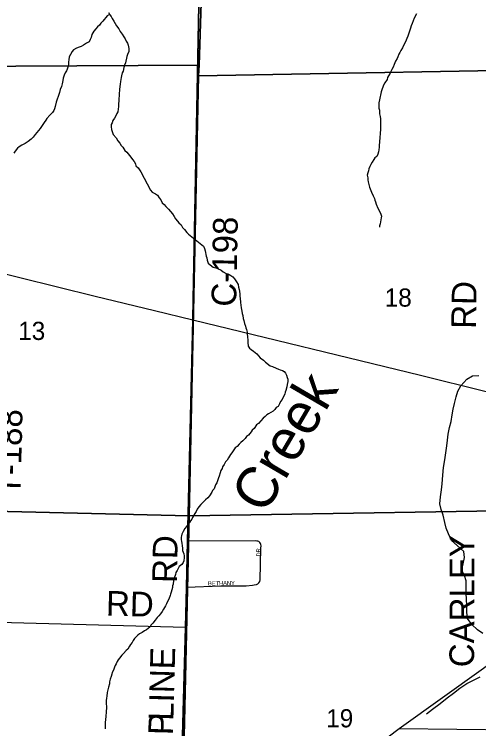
# Model space of a CAD drawing. Extents: x 1588073 to 2013523, y 1090242 to 1357120.
# Drawn here: x 1810221 to 1815860, y 1231039 to 1239721 of the extents above; entities that cross this region are included whole.
import ezdxf

# ---------------------------------------------------------------- set-up
doc = ezdxf.new("R2010")
doc.units = 0
for name, color, linetype in [('GM_X_County_Road', 7, 'Continuous'), ('GM_X_County_Road_Text', 7, 'Continuous'), ('GM_X_Interstate_Route', 7, 'Continuous'), ('GM_X_Minor_River', 7, 'Continuous'), ('GM_X_Minor_River_Text', 7, 'Continuous'), ('GM_X_Section', 7, 'Continuous'), ('GM_X_Section_Text', 7, 'Continuous'), ('GM_X_Township', 7, 'Continuous'), ('GM_X_Township_Road', 7, 'Continuous'), ('GM_X_Township_Road_Text', 7, 'Continuous'), ('GM_X_Township_Subdivision', 7, 'Continuous'), ('GM_X_Township_Subdivision_Text', 7, 'Continuous'), ('GM_X_US_Route', 7, 'Continuous')]:
    doc.layers.add(name, color=color, linetype=linetype)

msp = doc.modelspace()

# ---------------------------------------------------------------- linework, layer by layer
at = {"layer": 'GM_X_County_Road'}
for points in [[(1812394.7, 1236257.8), (1812470.9, 1240258.3)], [(1812332.2, 1233647.5), (1812389.9, 1236007.7), (1812394.7, 1236257.8)], [(1812294.3, 1232116.5), (1812298.6, 1232275.3), (1812310.4, 1232757.7), (1812324.1, 1233316.7), (1812332.2, 1233647.5)], [(1812212.5, 1229047), (1812294.3, 1232116.5)], [(1814895.7, 1231041.5), (1816295.9, 1231026.1), (1820037.2, 1231138.2), (1822397.6, 1231176.1), (1822544, 1231159.8), (1822713.9, 1231105.1), (1823174.2, 1231128.5), (1823644.2, 1231133.7), (1823903.7, 1231166.1), (1825222.2, 1231233.3), (1827893.8, 1231262.6)]]:
    msp.add_lwpolyline(points, dxfattribs=at)
at = {"layer": 'GM_X_Interstate_Route'}
msp.add_lwpolyline([(1803921.3, 1238312.7), (1804043.4, 1238263.4), (1805058.6, 1237889.5), (1806385.8, 1237483.6), (1807153.2, 1237292.6), (1807255.1, 1237267), (1809826, 1236635.8), (1811204.6, 1236296.8), (1811922.8, 1236120.9), (1812389.9, 1236007.7), (1815154.9, 1235335.1), (1815934.8, 1235141.8), (1817359, 1234792.9), (1818064, 1234608.7), (1818464, 1234495.1), (1818935.1, 1234349.5), (1819197.3, 1234267.7)], dxfattribs=at)
at = {"layer": 'GM_X_Minor_River'}
for points in [[(1811377.2, 1239719.7), (1811349.3, 1239703.3), (1811295.9, 1239636), (1811271.3, 1239612.4), (1811254.9, 1239590.6), (1811232.4, 1239566.9), (1811211.9, 1239545.2), (1811187.3, 1239517.5), (1811174.9, 1239497.6), (1811164.4, 1239475.7), (1811153.7, 1239437.7), (1811143.3, 1239415.8), (1811128.7, 1239387.9), (1811098.2, 1239368.4), (1811059.7, 1239347), (1811035.3, 1239331.4), (1811011, 1239321.8), (1810974.7, 1239310.5), (1810942.2, 1239291), (1810923.7, 1239267.2), (1810902.9, 1239231.4), (1810886.4, 1239203.6), (1810881.7, 1239169.5), (1810879.3, 1239143.4), (1810878.8, 1239115.3), (1810876.3, 1239089.2), (1810861.6, 1239053.3), (1810853.2, 1239033.4), (1810838.7, 1239009.6), (1810828.2, 1238981.6), (1810813.5, 1238945.7), (1810808.9, 1238915.6), (1810802.2, 1238875.6), (1810795.6, 1238845.6), (1810778.9, 1238805.7), (1810768.2, 1238769.7), (1810757.5, 1238735.7), (1810736.4, 1238675.8), (1810730, 1238653.8), (1810717, 1238601.8), (1810710.5, 1238573.8), (1810700, 1238551.9), (1810683.5, 1238528.1), (1810650.8, 1238494.5), (1810615.9, 1238453), (1810603.5, 1238433.1), (1810584.9, 1238405.3), (1810568.4, 1238383.6), (1810549.9, 1238355.8), (1810533.4, 1238332), (1810514.9, 1238310.2), (1810496.4, 1238286.4), (1810473.8, 1238258.7), (1810449.2, 1238229), (1810426.7, 1238205.3), (1810389.9, 1238173.9), (1810353.3, 1238150.4), (1810314.8, 1238131.1), (1810282.3, 1238109.6), (1810259.9, 1238093.9), (1810231.2, 1238058.3), (1810214.7, 1238034.5)], [(1811366.1, 1239741.2), (1811379.7, 1239714.8), (1811397.4, 1239694.4), (1811409, 1239672.1), (1811428.5, 1239637.5), (1811446.1, 1239609.1), (1811461.7, 1239582.6), (1811491.2, 1239543.9), (1811506.7, 1239513.5), (1811530.2, 1239480.8), (1811549.7, 1239446.3), (1811567.4, 1239421.9), (1811581, 1239395.5), (1811594.6, 1239371.1), (1811604.2, 1239344.8), (1811611.5, 1239304.5), (1811610.9, 1239268.3), (1811596.2, 1239234.4), (1811587.7, 1239206.4), (1811572.3, 1239132.3), (1811559.8, 1239104.4), (1811553.2, 1239074.4), (1811542.4, 1239030.4), (1811530, 1239010.6), (1811521.3, 1238974.5), (1811518.9, 1238954.5), (1811512, 1238904.3), (1811505.4, 1238872.3), (1811502.9, 1238842.2), (1811498.3, 1238808.1), (1811495.3, 1238751.9), (1811492.8, 1238727.8), (1811490.3, 1238701.8), (1811489.7, 1238663.6), (1811487.2, 1238637.5), (1811488.6, 1238601.3), (1811484, 1238569.2), (1811477.4, 1238537.2), (1811467, 1238515.3), (1811458.6, 1238495.4), (1811439.9, 1238459.5), (1811419.3, 1238431.8), (1811408.7, 1238401.8), (1811398.3, 1238381.9), (1811397.8, 1238351.8), (1811401.2, 1238321.6), (1811420.3, 1238260.9), (1811457.7, 1238220), (1811477.2, 1238185.5), (1811502.8, 1238154.8), (1811520.4, 1238126.4), (1811540.1, 1238107.9), (1811565.5, 1238065.2), (1811587.3, 1238046.7), (1811603, 1238026.3), (1811618.7, 1238003.9), (1811634.4, 1237983.5)], [(1815103.3, 1239728.8), (1815078.2, 1239672.9), (1815065.6, 1239643), (1815053, 1239609.1), (1815040.4, 1239579.2), (1815031.9, 1239553.2), (1815025.4, 1239527.2), (1815016.9, 1239503.3), (1815008.5, 1239481.3), (1815000, 1239457.4), (1814987.4, 1239425.4), (1814970.6, 1239385.6), (1814952, 1239351.8), (1814935.2, 1239311.9), (1814916.5, 1239280.1), (1814904.1, 1239258.2), (1814891.7, 1239238.3), (1814877, 1239204.4), (1814868.6, 1239184.5), (1814851.9, 1239150.6), (1814835.2, 1239110.8), (1814820.5, 1239078.9), (1814804, 1239051.1), (1814791.5, 1239027.2), (1814785.1, 1239005.2), (1814766.5, 1238975.4), (1814754, 1238953.5), (1814749.5, 1238927.5), (1814718.7, 1238887.9), (1814706.2, 1238862), (1814695.7, 1238836), (1814687.3, 1238816.1), (1814676.6, 1238780.1), (1814654.7, 1238680.1), (1814648.1, 1238646), (1814647.8, 1238625.9), (1814649.4, 1238605.8), (1814649, 1238581.7), (1814654.6, 1238555.4)], [(1814654.6, 1238555.4), (1814657.8, 1238511.1), (1814663.3, 1238480.9), (1814666.8, 1238452.7), (1814668.4, 1238426.5), (1814669.8, 1238396.4), (1814669.2, 1238360.2), (1814666.5, 1238324.1), (1814663.6, 1238271.9), (1814660.7, 1238223.7), (1814655.8, 1238171.5), (1814653, 1238125.3), (1814652.6, 1238105.2), (1814648.1, 1238075.2), (1814645.6, 1238049.1), (1814637.1, 1238021.1), (1814622.5, 1237993.3), (1814600.1, 1237975.6), (1814587.7, 1237955.8), (1814567.1, 1237926), (1814550.5, 1237896.1), (1814538, 1237872.3), (1814527.4, 1237842.3), (1814521, 1237820.3), (1814514.5, 1237796.3), (1814508, 1237768.3), (1814513.4, 1237734.1), (1814515, 1237707.9), (1814518.6, 1237683.7), (1814528.1, 1237653.4), (1814533.5, 1237619.1), (1814548.9, 1237580.6), (1814558.6, 1237560.3), (1814577.9, 1237515.8), (1814593.4, 1237481.3), (1814599, 1237461.1), (1814606.7, 1237440.8), (1814616.3, 1237412.5), (1814635.5, 1237365.9), (1814651.1, 1237337.5), (1814670.4, 1237292.9), (1814680, 1237268.6), (1814675.7, 1237248.6), (1814668.8, 1237200.5), (1814662.3, 1237174.5), (1814655.9, 1237152.5), (1814655.5, 1237132.4)], [(1811634.4, 1237983.5), (1811658, 1237954.9), (1811675.6, 1237930.5), (1811693.3, 1237904), (1811696.9, 1237879.8), (1811726.6, 1237857.2), (1811742.2, 1237830.7), (1811757.8, 1237806.3), (1811876.5, 1237583), (1811894.2, 1237560.6), (1811936, 1237539.7), (1811959.8, 1237523.1), (1811981.3, 1237490.6), (1811999, 1237466.1), (1812018.4, 1237429.6), (1812040.2, 1237411.1), (1812059.8, 1237384.6), (1812095.5, 1237353.8), (1812119, 1237323.1), (1812142.7, 1237296.6), (1812164.2, 1237266), (1812177.8, 1237237.6), (1812203.4, 1237209), (1812221.1, 1237188.6), (1812246.8, 1237162), (1812264.3, 1237129.5), (1812290, 1237104.9), (1812317.5, 1237070.2), (1812337.2, 1237049.7), (1812517.5, 1236903.6), (1812531.1, 1236875.2), (1812540.6, 1236844.9), (1812551.5, 1236782.3), (1812559.2, 1236760.1), (1812564.7, 1236731.8), (1812576.1, 1236695.5), (1812597.9, 1236674.9), (1812637.6, 1236650.1), (1812669.6, 1236641.4), (1812689.5, 1236631), (1812733.4, 1236610.1), (1812757.1, 1236591.5), (1812792.9, 1236570.8), (1812828.9, 1236560), (1812850.8, 1236545.6), (1812876.6, 1236531), (1812896.3, 1236508.5), (1812919.8, 1236469.9), (1812939.3, 1236439.4), (1812944.8, 1236407.1), (1812952.3, 1236376.8), (1812955.9, 1236356.6), (1812959.3, 1236320.4), (1812960.8, 1236292.2), (1812964.4, 1236270.1), (1812967.5, 1236217.7), (1812976.5, 1236155.3), (1812980.1, 1236135.1), (1812985.8, 1236114.9), (1812989.3, 1236084.7), (1812994.9, 1236060.4), (1813002.3, 1236026.1), (1813007.9, 1235999.9), (1813017.3, 1235963.5), (1813028.8, 1235933.2), (1813034.5, 1235911), (1813040.1, 1235888.8), (1813047.6, 1235858.5), (1813049.1, 1235828.3), (1813052.7, 1235808.1), (1813055.8, 1235753.8), (1813055.4, 1235733.7), (1813062.7, 1235687.3), (1813078.3, 1235664.9), (1813098.1, 1235648.5), (1813125.9, 1235625.8), (1813165.5, 1235596.9), (1813206.9, 1235547.9), (1813248.6, 1235519), (1813270.2, 1235494.5), (1813327.7, 1235449.2), (1813355.7, 1235440.6), (1813399.5, 1235419.7), (1813429.5, 1235409.1), (1813449.4, 1235400.6), (1813477.4, 1235392.1), (1813499.3, 1235379.6), (1813513, 1235359.2), (1813528.6, 1235334.8), (1813536.2, 1235308.5), (1813543.8, 1235286.3), (1813541.3, 1235258.2), (1813534.7, 1235222.1), (1813530.2, 1235194.1), (1813519.3, 1235150.1), (1813508.9, 1235128.2), (1813504.5, 1235106.1), (1813491.9, 1235078.2), (1813473.2, 1235040.4), (1813454.7, 1235014.6), (1813442.1, 1234988.8)], [(1815912.6, 1232198.4), (1815847.1, 1232241.9), (1815775.8, 1232305.5), (1815724.9, 1232378.8), (1815718.2, 1232455.3), (1815717.6, 1232537.8), (1815711, 1232614.3), (1815710.1, 1232680.6), (1815709.5, 1232761), (1815706.8, 1232835.4), (1815687.9, 1232902.1), (1815653, 1232973.1), (1815670.3, 1233043.1), (1815687.8, 1233121.2), (1815681, 1233193.7), (1815599.9, 1233265.6), (1815528.6, 1233325.2), (1815493.9, 1233406.2), (1815465, 1233477.2), (1815448.1, 1233545.8), (1815427.6, 1233632.6), (1815404.7, 1233701.4), (1815389.9, 1233774), (1815397.4, 1233856.3), (1815406.9, 1233940.5), (1815418.2, 1234014.7), (1815424.1, 1234119.1), (1815431.8, 1234215.4), (1815447.5, 1234307.6), (1815461.1, 1234393.7), (1815474.7, 1234477.9), (1815481.8, 1234544.1), (1815491.2, 1234618.3), (1815504.7, 1234698.4), (1815524.1, 1234774.4), (1815537.5, 1234852.6), (1815548.8, 1234920.7), (1815566.1, 1234992.7), (1815587.6, 1235070.7), (1815608.9, 1235140.6), (1815644.3, 1235206.3), (1815718, 1235285.3), (1815785, 1235326.2), (1815863.5, 1235330.8)], [(1813442.1, 1234988.8), (1813423.5, 1234956.9), (1813403.1, 1234941.2), (1813386.7, 1234919.5), (1813366.2, 1234897.7), (1813337.7, 1234880.2), (1813309.3, 1234864.6), (1813287, 1234853), (1813268.6, 1234833.2), (1813242.1, 1234811.6), (1813213.4, 1234782), (1813186.7, 1234748.4), (1813160.3, 1234730.8), (1813133.4, 1234687.1), (1813109, 1234669.4), (1813096.5, 1234647.6), (1813063.6, 1234606), (1813039.2, 1234590.4), (1813024.7, 1234564.5), (1812998.1, 1234536.9), (1812973.7, 1234519.3), (1812953.2, 1234495.5), (1812926.6, 1234467.9), (1812904.2, 1234452.2), (1812887.7, 1234426.4), (1812860.9, 1234392.8), (1812846.5, 1234372.9), (1812834.1, 1234353.1), (1812821.7, 1234331.2), (1812805.1, 1234303.4), (1812786.6, 1234281.6), (1812768, 1234249.8), (1812751.4, 1234222), (1812745, 1234202), (1812728.5, 1234176.2), (1812722, 1234150.2), (1812709.3, 1234110.2), (1812702.8, 1234088.2), (1812681.7, 1234026.3), (1812665.2, 1234002.5), (1812648.2, 1233954.6), (1812629.8, 1233932.9), (1812621.4, 1233912.9), (1812592.5, 1233869.3), (1812569.9, 1233845.6), (1812543.4, 1233821.9), (1812514.8, 1233794.3), (1812488.1, 1233762.7), (1812463.5, 1233735), (1812442.9, 1233707.3), (1812428.4, 1233679.4), (1812411.9, 1233655.6), (1812386.9, 1233607.8), (1812376.5, 1233585.9), (1812360.1, 1233566.1), (1812347.7, 1233546.3), (1812329.1, 1233522.5), (1812310.6, 1233496.7), (1812290.1, 1233473), (1812273.3, 1233435.1), (1812256.7, 1233405.3), (1812250.4, 1233385.3), (1812248, 1233365.3), (1812249.5, 1233337.1), (1812253.1, 1233312.9), (1812254.8, 1233292.8), (1812260.2, 1233262.5), (1812263.8, 1233234.3), (1812265.3, 1233206.2), (1812273, 1233185.9), (1812280.6, 1233163.7), (1812284.2, 1233141.5), (1812283.8, 1233119.4), (1812279.1, 1233079.3), (1812272.7, 1233059.3), (1812254.2, 1233035.5), (1812223.6, 1233010), (1812198.6, 1232960.2), (1812184.2, 1232938.4), (1812177.7, 1232914.4), (1812162.9, 1232870.4), (1812156.4, 1232842.4), (1812149.5, 1232796.3), (1812143.1, 1232774.3), (1812140.8, 1232754.3), (1812127.7, 1232698.3), (1812117.3, 1232676.3), (1812112.9, 1232656.3), (1812096.1, 1232614.4), (1812083.5, 1232584.5), (1812070.9, 1232556.6), (1812056.4, 1232530.8), (1812033.6, 1232491), (1812015.1, 1232465.2), (1811998.5, 1232437.4), (1811977.9, 1232409.7), (1811957.5, 1232392), (1811930.8, 1232360.3), (1811902.1, 1232322.7), (1811883.6, 1232302.9), (1811867, 1232275.1)], [(1811867, 1232275.1), (1811828.3, 1232241.7), (1811802, 1232230.1), (1811775.5, 1232210.5), (1811741, 1232193.1), (1811720.6, 1232177.4), (1811700.2, 1232157.6), (1811681.7, 1232135.9), (1811665.2, 1232110.1), (1811650.8, 1232088.2), (1811634.3, 1232064.4), (1811619.8, 1232040.6), (1811601.1, 1232006.8), (1811578.7, 1231991.1), (1811545.9, 1231953.6), (1811527.4, 1231931.8), (1811498.7, 1231898.2), (1811484.3, 1231878.3), (1811469.8, 1231854.5), (1811457.3, 1231828.6), (1811444.8, 1231806.7), (1811438.5, 1231786.8), (1811427.8, 1231750.8), (1811411.2, 1231722.9), (1811404.8, 1231701), (1811396.3, 1231673), (1811383.7, 1231643.1), (1811379.1, 1231611), (1811376.6, 1231584.9), (1811365.9, 1231544.9), (1811355.2, 1231511), (1811350.6, 1231478.9), (1811343.8, 1231434.8), (1811339.4, 1231410.8), (1811336.9, 1231382.7), (1811336.5, 1231358.6), (1811338.1, 1231336.4), (1811341.7, 1231312.2), (1811339.2, 1231284.1), (1811336.7, 1231258.1), (1811336.3, 1231236), (1811333.6, 1231195.8), (1811330.6, 1231141.6), (1811326.2, 1231121.6), (1811325.8, 1231097.5), (1811325.3, 1231069.3), (1811324.8, 1231039.2)], [(1815228.2, 1231220.5), (1815299.5, 1231277.4), (1815391.2, 1231346.1), (1815476.7, 1231412.8), (1815556.1, 1231471.6), (1815631.6, 1231532.4), (1815716.9, 1231587.1), (1815804.1, 1231631.7), (1815877.1, 1231670.5)]]:
    msp.add_lwpolyline(points, dxfattribs=at)
at = {"layer": 'GM_X_Section'}
for points in [[(1808006.5, 1244326.6), (1812629.5, 1244362), (1812631, 1244279.9), (1812464.8, 1239101.8), (1807269.5, 1239076)], [(1807269.5, 1239076), (1812464.8, 1239101.8), (1812460, 1238973.7), (1812346.7, 1233625.2), (1807596.6, 1233740.8)]]:
    msp.add_lwpolyline(points, dxfattribs=at)
for points in [[(1812631, 1244279.9), (1817542.7, 1244373.5), (1817431.6, 1239060.9), (1812460, 1238973.7), (1812464.8, 1239101.8)], [(1812460, 1238973.7), (1817431.6, 1239060.9), (1817336.3, 1233708.2), (1812346.7, 1233625.2)], [(1807596.6, 1233740.8), (1812346.7, 1233625.2), (1812227.2, 1228444.3), (1807054, 1228412.1), (1807227.5, 1233599), (1807405.7, 1233609.9), (1807463.7, 1233609.5), (1807517.8, 1233623.2), (1807562.1, 1233658.9)], [(1812346.7, 1233625.2), (1817336.3, 1233708.2), (1817226.4, 1228473.5), (1812224.6, 1228344.3), (1812227.2, 1228444.3)]]:
    msp.add_lwpolyline(points, close=True, dxfattribs=at)
at = {"layer": 'GM_X_Township'}
for points in [[(1810039.2, 1246329.4), (1810826.3, 1246175.2), (1811181.2, 1246113.6), (1811428.2, 1246129), (1811520.7, 1246144.5), (1811721.3, 1246268), (1811829.3, 1246484.1), (1812153.3, 1246746.5), (1812292.2, 1246978), (1812477.3, 1247255.9), (1812700.7, 1247387.3), (1812517.7, 1241446.2), (1812470.9, 1240258.4), (1812389.9, 1236007.7), (1812324.1, 1233316.7), (1812310.4, 1232757.7), (1812298.6, 1232275.3), (1812212.5, 1229047), (1812193.6, 1224421.1), (1812190.2, 1223589.5), (1812142.7, 1220364.3)], [(1812142.7, 1220364.3), (1812190.2, 1223589.5), (1812193.6, 1224421.1), (1812212.5, 1229047), (1812298.6, 1232275.3), (1812310.4, 1232757.7), (1812324.1, 1233316.7), (1812389.9, 1236007.7), (1812470.9, 1240258.4)]]:
    msp.add_lwpolyline(points, dxfattribs=at)
at = {"layer": 'GM_X_Township_Road'}
msp.add_lwpolyline([(1807484.9, 1232311.5), (1809730.7, 1232341), (1812298.6, 1232275.3)], dxfattribs=at)
at = {"layer": 'GM_X_Township_Subdivision'}
msp.add_lwpolyline([(1812310.4, 1232757.7), (1812729.3, 1232773.7), (1813036.7, 1232777.3), (1813113.1, 1232782.2), (1813133.3, 1232787.9), (1813161.5, 1232793.5), (1813177.6, 1232799.3), (1813188.8, 1232811.5), (1813191.8, 1232813), (1813202.3, 1232828.1), (1813208.4, 1232849.1), (1813215.8, 1233233.1), (1813220.3, 1233263.2), (1813216.5, 1233279.4), (1813210.6, 1233291.5), (1813202.7, 1233303.7), (1813188.8, 1233314), (1813178.9, 1233318.1), (1813164.8, 1233320.4), (1813148.8, 1233320.6), (1812324.1, 1233316.7)], dxfattribs=at)
at = {"layer": 'GM_X_US_Route'}
msp.add_lwpolyline([(1810422.8, 1227717.8), (1810465.3, 1227749), (1812212.5, 1229047), (1814524.4, 1230764.4), (1814895.7, 1231041.5), (1815919.2, 1231776.1), (1819197.3, 1234267.7), (1819277.8, 1234324.6), (1819315.1, 1234350.9)], dxfattribs=at)

# ---------------------------------------------------------------- texts
at = {"layer": 'GM_X_County_Road_Text'}
for s, rotation, p in [('C-198', 88.89278, (1812914.8, 1236166.6)), ('RD', 89.01275, (1812196.5, 1232808.6)), ('LINE', 88.49223, (1812152.5, 1231133.3)), ('TOWNSHIP', 88.5383, (1812099.6, 1229065.2))]:
    msp.add_text(s, height=300, rotation=rotation, dxfattribs=at).set_placement(p)
at = {"layer": 'GM_X_Minor_River_Text'}
msp.add_text('Creek', height=500.3, rotation=59.61968, dxfattribs=at).set_placement((1813262.9, 1233630.4))
at = {"layer": 'GM_X_Section_Text'}
for s, p in [('18', (1814719, 1236168.5)), ('13', (1810268.4, 1235763.7)), ('19', (1814008.4, 1231055.7))]:
    msp.add_text(s, height=221, rotation=0.00001, dxfattribs=at).set_placement(p)
at = {"layer": 'GM_X_Township_Road_Text'}
for s, rotation, p in [('RD', 89.01278, (1815826.4, 1235897.4)), ('T-188', 88.59673, (1810296.2, 1233871.8)), ('CARLEY', 89.82803, (1815804.4, 1231786.1)), ('RD', 358.51932, (1811331.8, 1232414.8))]:
    msp.add_text(s, height=300, rotation=rotation, dxfattribs=at).set_placement(p)
at = {"layer": 'GM_X_Township_Subdivision_Text'}
for s, rotation, p in [('DR', 90, (1813211.6, 1233132.2)), ('BETHANY', 0.86565, (1812573.6, 1232780.6))]:
    msp.add_text(s, height=50, rotation=rotation, dxfattribs=at).set_placement(p)

doc.saveas('drawing.dxf')
